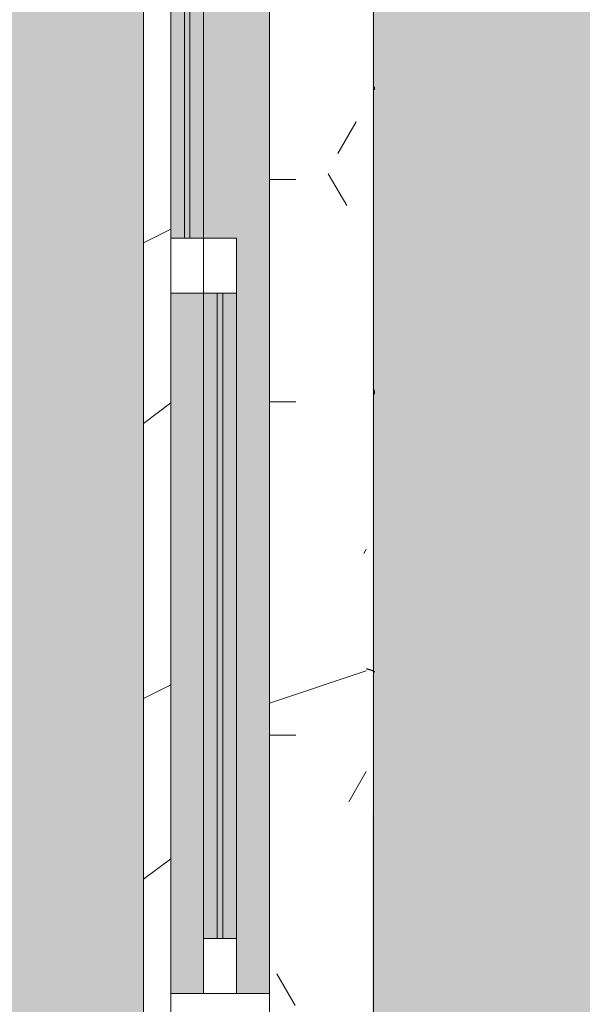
# Model space of a CAD drawing. Header units: millimetres. Extents: x 5980700 to 6194397, y -12939 to 2351883.
# Tile 205 of 587: x 6060451 to 6060965, y -4755 to -3855. Entities that reach past the tile are written whole.
import ezdxf

# ---------------------------------------------------------------- set-up
doc = ezdxf.new("R2010")
doc.units = ezdxf.units.MM
for name, color, linetype, lineweight in [('A-DOOR-FRAM', 31, 'Continuous', 18), ('A-DOOR-GLAZ', 31, 'Continuous', 9), ('A-FLOR-PATT', 8, 'Continuous', 18), ('A-GLAZ', 151, 'Continuous', 9), ('A-GLAZ-SILL', 1, 'Continuous', 9), ('A-WALL', 113, 'Continuous', 18), ('A-WALL-PATT', 111, 'Continuous', 25)]:
    doc.layers.add(name, color=color, linetype=linetype, lineweight=lineweight)
pattern_1 = [(135, (-3415.191, -20191.887), (-449.0128060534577, -449.0128060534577), []), (135, (-3415.191, -20033.137), (-898.0256121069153, 5.684341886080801e-14), []), (135, (-3415.191, -20350.637), (-898.0256121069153, 5.684341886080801e-14), [])]

# ---------------------------------------------------------------- blocks, each defined once
blk = doc.blocks.new('FX-HRT-JANELA_CORRER-4FLS - 270x190cm-4FLS-ALU-3_0cmFolha 5-V52-PLANTA DE CAIMENTO DE PISOS - TÉRREO')
at = {"layer": 'A-DOOR-FRAM', "lineweight": 5}
h = blk.add_hatch(color=251, dxfattribs=at)
h.paths.add_polyline_path([(1280.000000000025, -34.99999999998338), (690.0000000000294, -34.99999999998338), (690.0000000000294, -47.49999999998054), (1280.000000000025, -47.49999999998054)])
h.paths.add_polyline_path([(1280.000000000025, -17.49999999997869), (690.0000000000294, -17.49999999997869), (690.0000000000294, -29.99999999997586), (1280.000000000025, -29.99999999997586)])
h = blk.add_hatch(color=251, dxfattribs=at)
h.paths.add_polyline_path([(639.9999999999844, -77.49999999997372), (639.9999999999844, -64.99999999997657), (49.99999999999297, -64.99999999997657), (49.99999999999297, -77.49999999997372), (331.2793192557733, -77.49999999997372)])
h.paths.add_polyline_path([(639.9999999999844, -57.49999999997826), (639.9999999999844, -47.49999999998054), (49.99999999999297, -47.49999999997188), (49.99999999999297, -59.9999999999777), (639.9999999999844, -59.9999999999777)])
at = {"layer": 'A-DOOR-GLAZ', "lineweight": 5}
h = blk.add_hatch(dxfattribs=at)
h.set_pattern_fill('FP_74', color=256, style=0, pattern_type=2)
h.set_pattern_definition(pattern_1)
h.paths.add_polyline_path([(1329.999999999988, -17.49999999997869), (1280.000000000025, -17.49999999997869), (1280.000000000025, -47.49999999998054), (1329.999999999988, -47.49999999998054)])
h.paths.add_polyline_path([(690.0000000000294, -47.49999999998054), (690.0000000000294, -17.49999999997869), (639.9999999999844, -17.49999999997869), (639.9999999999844, -47.49999999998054)])
for points in [[(1280.000000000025, -29.99999999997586), (690.0000000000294, -29.99999999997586), (690.0000000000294, -34.99999999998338), (1280.000000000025, -34.99999999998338)], [(639.9999999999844, -64.99999999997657), (639.9999999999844, -59.9999999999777), (49.99999999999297, -59.9999999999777), (49.99999999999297, -64.99999999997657), (331.2793192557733, -64.99999999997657)]]:
    blk.add_hatch(color=255, dxfattribs=at).paths.add_polyline_path(points)
at = {"layer": 'A-GLAZ', "lineweight": 5}
h = blk.add_hatch(color=251, dxfattribs=at)
h.paths.add_polyline_path([(1329.999999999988, -17.49999999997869), (1329.999999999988, 12.50000000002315), (-1329.999999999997, 12.50000000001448), (-1329.999999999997, -17.49999999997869), (-639.9999999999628, -17.49999999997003), (-640.0000000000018, -47.49999999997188), (639.9999999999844, -47.49999999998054), (639.9999999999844, -17.49999999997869), (1286.991277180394, -17.49999999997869)])
h.paths.add_polyline_path([(1329.999999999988, -57.49999999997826), (1329.999999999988, -47.49999999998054), (690.0000000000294, -47.49999999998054), (689.9999999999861, -77.49999999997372), (1329.999999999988, -77.49999999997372)])
h.paths.add_polyline_path([(-689.9999999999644, -47.49999999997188), (-1329.999999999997, -47.49999999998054), (-1329.999999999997, -77.49999999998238), (-690.0000000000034, -77.49999999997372), (-690.0000000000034, -57.49999999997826)])
h = blk.add_hatch(dxfattribs=at)
h.set_pattern_fill('FP_74', color=256, style=0, pattern_type=2)
h.set_pattern_definition(pattern_1)
h.paths.add_polyline_path([(690.0000000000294, -47.49999999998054), (639.9999999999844, -47.49999999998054), (639.9999999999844, -77.49999999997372), (689.9999999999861, -77.49999999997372), (689.9999999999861, -57.49999999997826)])
h.paths.add_polyline_path([(49.99999999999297, -72.49999999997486), (49.99999999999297, -47.49999999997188), (-4.331468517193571e-12, -47.49999999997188), (-4.331468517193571e-12, -77.49999999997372), (12.49999999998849, -77.49999999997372), (12.49999999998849, -72.49999999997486), (37.49999999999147, -72.49999999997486), (37.49999999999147, -77.49999999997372), (49.99999999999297, -77.49999999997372)])
at = {"layer": 'A-DOOR-FRAM', "color": 250, "lineweight": 5}
for p, q in [((690.0000000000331, -17.50000000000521), (640.0000000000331, -17.50000000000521)), ((640.0000000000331, -17.50000000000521), (640.0000000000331, -47.50000000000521)), ((690.0000000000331, -47.50000000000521), (690.0000000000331, -17.50000000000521)), ((1280.000000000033, -17.50000000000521), (1280.000000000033, -47.50000000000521)), ((1330.000000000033, -17.50000000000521), (1280.000000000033, -17.50000000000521)), ((639.9999999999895, -77.49999999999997), (639.9999999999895, -47.49999999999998)), ((640.0000000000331, -47.50000000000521), (690.0000000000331, -47.50000000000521)), ((689.9999999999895, -47.49999999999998), (689.9999999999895, -77.49999999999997)), ((1280.000000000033, -47.50000000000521), (1330.000000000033, -47.50000000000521)), ((689.9999999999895, -77.49999999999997), (639.9999999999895, -77.49999999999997))]:
    blk.add_line(p, q, dxfattribs=at)
at = {"layer": 'A-DOOR-FRAM', "color": 90, "lineweight": 5}
for p, q in [((1280.000000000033, -17.50000000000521), (690.0000000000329, -17.50000000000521)), ((49.99999999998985, -47.49999999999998), (639.9999999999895, -47.49999999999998)), ((690.0000000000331, -47.50000000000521), (1280.000000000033, -47.50000000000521)), ((639.9999999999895, -77.49999999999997), (49.99999999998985, -77.49999999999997))]:
    blk.add_line(p, q, dxfattribs=at)
at = {"layer": 'A-DOOR-GLAZ', "color": 250, "lineweight": 5}
for p, q in [((1280.000000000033, -30.00000000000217), (690.0000000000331, -30.00000000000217)), ((690.0000000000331, -30.00000000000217), (690.0000000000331, -35.00000000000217)), ((690.0000000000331, -35.00000000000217), (1280.000000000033, -35.00000000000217)), ((1280.000000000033, -35.00000000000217), (1280.000000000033, -30.00000000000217)), ((49.99999999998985, -59.99999999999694), (639.9999999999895, -59.99999999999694)), ((639.9999999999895, -59.99999999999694), (639.9999999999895, -64.99999999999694)), ((639.9999999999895, -64.99999999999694), (49.99999999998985, -64.99999999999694))]:
    blk.add_line(p, q, dxfattribs=at)
at = {"layer": 'A-GLAZ', "color": 90, "lineweight": 5}
for p, q in [((1329.999999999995, 12.49999999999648), (-1330.000000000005, 12.49999999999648)), ((689.9999999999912, -77.5), (1329.999999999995, -77.5))]:
    blk.add_line(p, q, dxfattribs=at)
at = {"layer": 'A-GLAZ', "color": 130}
for p, q in [((1349.999999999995, 12.49999999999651), (1329.999999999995, 12.49999999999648)), ((1329.999999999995, 12.49999999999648), (1329.999999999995, -77.5)), ((1329.999999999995, -77.5), (1349.999999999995, -77.49999999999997))]:
    blk.add_line(p, q, dxfattribs=at)
blk = doc.blocks.new('FP_54-PLANTA DE CAIMENTO DE PISOS - TÉRREO')
at = {"layer": 'A-GLAZ-SILL', "lineweight": 5}
for p, q in [((501.7747015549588, 108.6583086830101), (501.5543460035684, 108.6627055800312)), ((501.995057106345, 108.6509823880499), (501.7747015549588, 108.6583086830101)), ((502.2154126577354, 108.6407294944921), (501.995057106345, 108.6509823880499)), ((502.4357682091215, 108.6275539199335), (502.2154126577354, 108.6407294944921)), ((502.6561237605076, 108.6114606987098), (502.4357682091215, 108.6275539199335)), ((502.8764793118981, 108.5924559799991), (502.6561237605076, 108.6114606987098)), ((503.0968348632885, 108.5705470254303), (502.8764793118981, 108.5924559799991)), ((503.317190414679, 108.5457422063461), (503.0968348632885, 108.5705470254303)), ((503.5375459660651, 108.5180510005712), (503.317190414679, 108.5457422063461)), ((503.7579015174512, 108.4874839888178), (503.5375459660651, 108.5180510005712)), ((503.9782570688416, 108.4540528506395), (503.7579015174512, 108.4874839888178)), ((504.1986126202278, 108.4177703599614), (503.9782570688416, 108.4540528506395)), ((504.4189681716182, 108.3786503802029), (504.1986126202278, 108.4177703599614)), ((778.3480543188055, 108.1065866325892), (778.5642605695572, 108.1603477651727)), ((778.5642605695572, 108.1603477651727), (778.7804668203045, 108.2114719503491)), ((778.7804668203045, 108.2114719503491), (778.9966730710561, 108.2599403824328)), ((778.9966730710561, 108.2599403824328), (779.2128793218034, 108.3057352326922)), ((779.2128793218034, 108.3057352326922), (779.4290855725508, 108.3488396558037)), ((779.4290855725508, 108.3488396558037), (779.6452918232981, 108.3892377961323)), ((779.6452918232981, 108.3892377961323), (779.8614980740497, 108.4269147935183)), ((779.8614980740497, 108.4269147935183), (780.077704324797, 108.4618567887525)), ((780.077704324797, 108.4618567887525), (780.2939105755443, 108.4940509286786)), ((780.2939105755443, 108.4940509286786), (780.510116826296, 108.5234853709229)), ((780.510116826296, 108.5234853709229), (780.7263230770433, 108.550149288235)), ((780.7263230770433, 108.550149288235), (780.9425293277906, 108.5740328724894)), ((780.9425293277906, 108.5740328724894), (781.1587355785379, 108.5951273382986)), ((781.1587355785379, 108.5951273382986), (781.3749418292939, 108.6134249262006)), ((781.3749418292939, 108.6134249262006), (781.5911480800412, 108.6289189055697)), ((781.5911480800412, 108.6289189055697), (781.8073543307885, 108.6416035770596)), ((781.8073543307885, 108.6416035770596), (782.0235605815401, 108.6514742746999)), ((782.0235605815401, 108.6514742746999), (782.2397668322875, 108.658527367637)), ((782.2397668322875, 108.658527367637), (782.4559730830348, 108.662760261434)), ((1035.78030495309, 107.9550431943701), (1035.897813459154, 108.1192448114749)), ((1035.897813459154, 108.1192448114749), (1036.015321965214, 108.2625400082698)), ((1036.015321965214, 108.2625400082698), (1036.132830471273, 108.3845084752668)), ((1036.132830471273, 108.3845084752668), (1036.250338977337, 108.4847924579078)), ((1036.250338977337, 108.4847924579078), (1036.367847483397, 108.5630978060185)), ((1036.367847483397, 108.5630978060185), (1036.485355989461, 108.6191948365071)), ((1036.485355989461, 108.6191948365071), (1036.602864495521, 108.6529190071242)), ((1033.312626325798, 100.9916647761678), (1033.430134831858, 101.4070459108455)), ((1033.430134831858, 101.4070459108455), (1033.547643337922, 101.8212086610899)), ((1033.547643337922, 101.8212086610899), (1033.665151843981, 102.2329382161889)), ((1033.665151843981, 102.2329382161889), (1033.782660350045, 102.6410269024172)), ((1033.782660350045, 102.6410269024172), (1033.900168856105, 103.0442777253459)), ((1033.900168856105, 103.0442777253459), (1034.017677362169, 103.4415078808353)), ((1034.017677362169, 103.4415078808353), (1034.135185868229, 103.8315522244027)), ((1034.135185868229, 103.8315522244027), (1034.252694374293, 104.2132666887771)), ((1034.252694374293, 104.2132666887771), (1034.370202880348, 104.5855316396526)), ((1034.370202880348, 104.5855316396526), (1034.487711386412, 104.9472551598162)), ((1034.487711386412, 104.9472551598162), (1034.605219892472, 105.2973762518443)), ((1034.605219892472, 105.2973762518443), (1034.722728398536, 105.6348679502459)), ((1034.722728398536, 105.6348679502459), (1034.840236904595, 105.9587403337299)), ((1034.840236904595, 105.9587403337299), (1034.957745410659, 106.2680434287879)), ((1034.957745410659, 106.2680434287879), (1035.075253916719, 106.5618699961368)), ((1035.075253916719, 106.5618699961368), (1035.192762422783, 106.83935819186)), ((1035.192762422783, 106.83935819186), (1035.310270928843, 107.0996940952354)), ((1035.310270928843, 107.0996940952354), (1035.427779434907, 107.3421140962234)), ((1035.427779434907, 107.3421140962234), (1035.545287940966, 107.5659071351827)), ((1035.545287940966, 107.5659071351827), (1035.66279644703, 107.770416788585)), ((1035.66279644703, 107.770416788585), (1035.78030495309, 107.9550431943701))]:
    blk.add_line(p, q, dxfattribs=at)
at = {"layer": 'A-GLAZ-SILL', "color": 90, "lineweight": 5}
blk.add_line((1374.999999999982, 107.4999999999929), (-1374.999999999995, 107.4999999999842), dxfattribs=at)
blk = doc.blocks.new('CC_PEITORIL - PEITORIL-V53-PLANTA DE CAIMENTO DE PISOS - TÉRREO')
at = {"layer": 'A-GLAZ-SILL', "lineweight": 5}
h = blk.add_hatch(dxfattribs=at)
h.set_pattern_fill('FP_75', color=256, style=0, pattern_type=2)
h.set_pattern_definition([(90, (-3415.191, -20191.887), (-101.6, 406.4), [33.528, -271.272, 33.528, -1896.872]), (90, (-3415.191, -20191.887), (-101.6, 406.4), [-338.328, -271.272, 33.528, -576.072, -1016]), (90, (-3415.191, -20191.887), (-101.6, 406.4), [-1219.2, 33.528, -271.272, 33.528, -677.672]), (90, (-3415.191, -20191.887), (-101.6, 406.4), [-1557.528, -169.672, 33.528, -474.472]), (210, (-3465.991, -20039.487), (-301.1527240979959, -291.1881810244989), [33.528, -271.272, 33.528, -1896.872]), (210, (-3465.991, -20039.487), (-301.1527240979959, -291.1881810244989), [-338.328, -271.272, 33.528, -576.072, -1016]), (210, (-3465.991, -20039.487), (-301.1527240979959, -291.1881810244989), [-1219.2, 33.528, -271.272, 33.528, -677.672]), (210, (-3465.991, -20039.487), (-301.1527240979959, -291.1881810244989), [-1557.528, -169.672, 33.528, -474.472]), (329.9999999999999, (-3669.191, -19988.687), (402.7527240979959, -115.211818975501), [33.528, -271.272, 33.528, -1896.872]), (329.9999999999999, (-3669.191, -19988.687), (402.7527240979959, -115.211818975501), [-338.328, -271.272, 33.528, -576.072, -1016]), (329.9999999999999, (-3669.191, -19988.687), (402.7527240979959, -115.211818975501), [-1219.2, 33.528, -271.272, 33.528, -677.672]), (329.9999999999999, (-3669.191, -19988.687), (402.7527240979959, -115.211818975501), [-1557.528, -169.672, 33.528, -474.472])])
h.paths.add_polyline_path([(1374.999999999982, 100.9916647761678), (-1374.999999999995, 100.9916647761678), (-1374.999999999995, 77.50000000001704), (-1349.999999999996, 77.50000000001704), (-1349.999999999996, 12.50000000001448), (1349.999999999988, 12.50000000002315), (1349.999999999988, 77.5000000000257), (1374.999999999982, 77.5000000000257)])
h = blk.add_hatch(dxfattribs=at)
h.set_pattern_fill('FP_76', color=256, style=0, pattern_type=2)
h.set_pattern_definition([(306.87, (-5002.691, -19556.887), (-3175.008507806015, 4762.494328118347), [793.75, -7143.75]), (296.565, (-4526.441, -18604.387), (1587.499067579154, -1587.501456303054), [1774.879, -1774.879]), (288.435, (-3732.691, -18604.387), (1587.50290376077, -3174.997452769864), [1004.024, -4016.092])])
h.paths.add_polyline_path([(1374.999999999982, 100.9916647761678), (-1374.999999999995, 100.9916647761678), (-1374.999999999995, 77.50000000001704), (-1349.999999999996, 77.50000000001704), (-1349.999999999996, 12.50000000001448), (1349.999999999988, 12.50000000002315), (1349.999999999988, 77.5000000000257), (1374.999999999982, 77.5000000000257)])
at = {"layer": 'A-GLAZ', "color": 90, "lineweight": 5}
blk.add_blockref('FP_54-PLANTA DE CAIMENTO DE PISOS - TÉRREO', (0, 0), dxfattribs=at)
blk = doc.blocks.new('BE-PMSa-MOD-ARQ-CONEXAODOFUTURO-EX-000-R_rvt-1-PLANTA DE CAIMENTO DE PISOS - TÉRREO')
at = {"layer": 'A-FLOR-PATT', "lineweight": 5}
h = blk.add_hatch(dxfattribs=at)
h.set_pattern_fill('FP_2', color=135, style=0, pattern_type=2)
h.set_pattern_definition([(0, (0, 0), (812.8, 203.2), [33.528, -576.072, 33.528, -576.072, -3251.2]), (0, (0, 0), (812.8, 203.2), [-1219.2, 33.528, -1185.672, 33.528, -576.072, -1422.4]), (0, (0, 0), (812.8, 203.2), [-3048, 33.528, -372.872, 33.528, -982.472]), (120, (304.8, 101.6), (-582.3763620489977, 602.3054481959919), [33.52799999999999, -576.0719999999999, 33.52799999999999, -576.0719999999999, -3251.199999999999]), (120, (304.8, 101.6), (-582.3763620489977, 602.3054481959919), [-1219.2, 33.52799999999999, -1185.672, 33.52799999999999, -576.0719999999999, -1422.4]), (120, (304.8, 101.6), (-582.3763620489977, 602.3054481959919), [-3048, 33.52799999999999, -372.8719999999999, 33.52799999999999, -982.4719999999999]), (240, (406.4, 508), (-230.4236379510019, -805.5054481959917), [33.528, -576.072, 33.528, -576.072, -3251.2]), (240, (406.4, 508), (-230.4236379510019, -805.5054481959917), [-1219.2, 33.528, -1185.672, 33.528, -576.072, -1422.4]), (240, (406.4, 508), (-230.4236379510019, -805.5054481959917), [-3048, 33.528, -372.872, 33.528, -982.472])])
h.paths.add_polyline_path([(13153.13200708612, -10125.84100563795), (14705.38782324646, -10125.84100563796), (14705.38782324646, -9779.8857164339), (14699.38782324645, -9779.8857164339), (14699.38782324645, -9763.237570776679), (14681.68558745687, -9763.757413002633), (14670.96395493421, -9768.482704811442), (14665.88782324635, -9780.73757077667), (14665.88782324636, -9856.278958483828), (14670.73620676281, -9865.0681674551), (14677.45883342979, -9868.493127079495), (14678.38782324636, -9869.242380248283), (14678.38782324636, -9881.040871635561), (14674.1436913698, -9882.10035906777), (14663.09686027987, -9878.012306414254), (14654.48340806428, -9869.156476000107), (14652.0250349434, -9859.981702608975), (14651.89263271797, -9855.73757077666), (14650.88782324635, -9855.73757077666), (14651.89263271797, -9780.73757077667), (14653.73085252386, -9770.127241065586), (14655.24199762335, -9764.487570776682), (14667.13782324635, -9752.591745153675), (14683.38782324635, -9748.23757077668), (14699.38782324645, -9748.23757077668), (14699.38782324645, -9731.589425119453), (14705.38782324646, -9731.589425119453), (14705.38782324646, -9705.737570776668), (14755.38782324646, -9705.737570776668), (14755.38782324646, -9754.737570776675), (14795.38782324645, -9754.737570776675), (14796.02424042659, -9756.737570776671), (14812.38782324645, -9756.737570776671), (14811.36426821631, -9815.737570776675), (14810.34779546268, -9815.737570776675), (14811.47778338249, -9818.171971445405), (14811.43015556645, -9819.291362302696), (14811.44856252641, -9820.918341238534), (14827.38782324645, -9827.197475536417), (14827.38782324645, -10125.84100563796), (21231.38515489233, -10125.84100563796), (21231.38515489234, 5919.158994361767), (12003.88515489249, 5918.472013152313), (12003.8851548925, 5447.158205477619), (12268.88333741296, 5447.158205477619), (12268.88333741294, 4674.158994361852), (15653.88333741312, 4674.158994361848), (15653.88333741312, 5447.158205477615), (15923.88333741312, 5447.15820547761), (15923.88333741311, 4674.158994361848), (19999.38682609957, 4674.158994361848), (19999.38682609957, 5447.158205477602), (20269.38682609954, 5447.158205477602), (20269.38682609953, 4280.731645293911), (20299.38682609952, 4280.731645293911), (20298.51487451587, 1530.731645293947), (20269.38682609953, 1530.731645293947), (20269.38682609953, 1143.558994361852), (20299.38682609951, 1143.558994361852), (20298.51487451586, -1606.441005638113), (20269.38682609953, -1606.441005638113), (20269.38682609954, -2040.191005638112), (20299.38682609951, -2040.191005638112), (20298.51487451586, -4790.191005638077), (20269.38682609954, -4790.191005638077), (20269.38682609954, -5273.941005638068), (20299.38682609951, -5273.941005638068), (20298.51487451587, -8023.941005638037), (20269.38682609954, -8023.941005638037), (20269.38682609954, -9308.841005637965), (19999.38682609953, -9308.841005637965), (19999.38682609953, -8513.841794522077), (19913.38333741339, -8513.841794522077), (19913.38333741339, -8347.825683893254), (19635.38599049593, -8347.825683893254), (19635.38599049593, -8377.825683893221), (16285.38599049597, -8376.953732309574), (16285.38599049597, -8347.825683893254), (15971.88333741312, -8347.825683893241), (15971.88333741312, -8513.84179452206), (15921.38515489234, -8513.84179452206), (15921.38515489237, -9312.594001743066), (15651.38515489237, -9312.594001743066), (15651.3851548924, -8513.84179452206), (15603.38515489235, -8513.841794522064), (15603.38515489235, -8377.825683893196), (12316.88333741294, -8377.82568389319), (12316.88333741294, -8513.841794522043), (12268.88333741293, -8513.841794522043), (12268.88333741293, -9312.59400174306), (11998.88333741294, -9312.59400174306), (11998.88333741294, -8513.841794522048), (11950.88333741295, -8513.841794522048), (11950.88333741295, -8347.825683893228), (11867.63333741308, -8347.825683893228), (11867.63333741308, -8377.82568389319), (8517.633337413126, -8376.953732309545), (8517.633337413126, -8347.825683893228), (8434.383337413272, -8347.825683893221), (8434.383337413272, -8468.841794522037), (8419.38333741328, -8468.841794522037), (8419.38333741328, -8498.841794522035), (8434.383337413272, -8498.841794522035), (8434.383337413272, -8513.841794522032), (8386.383337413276, -8513.841794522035), (8386.383337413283, -9312.594001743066), (8116.383337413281, -9312.594001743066), (8116.383337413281, -9125.841005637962), (2121.38333741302, -9125.841005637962), (2121.38333741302, -9312.594001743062), (1851.383337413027, -9312.594001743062), (1851.383337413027, -9125.841005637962), (-4143.616662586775, -9125.841005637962), (-4143.616662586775, -9312.594001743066), (-4413.616662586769, -9312.594001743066), (-4413.616662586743, -8513.841794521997), (-4461.61666258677, -8513.841794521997), (-4461.61666258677, -8498.841794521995), (-4446.616662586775, -8498.841794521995), (-4446.616662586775, -8468.841794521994), (-4461.61666258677, -8468.841794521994), (-4461.61666258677, -8347.825683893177), (-4547.366662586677, -8347.825683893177), (-4547.366662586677, -8377.825683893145), (-7897.36666258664, -8376.953732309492), (-7897.36666258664, -8347.825683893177), (-7983.116662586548, -8347.825683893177), (-7983.116662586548, -8513.841794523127), (-8031.114845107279, -8513.841794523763), (-8031.114845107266, -9308.841005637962), (-8301.114845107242, -9308.841005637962), (-8301.114845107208, -8513.84179452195), (-8349.116662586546, -8513.841794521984), (-8349.116662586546, -8347.825683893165), (-8354.864845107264, -8347.825683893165), (-8354.864845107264, -8377.825683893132), (-11704.86484510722, -8376.953732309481), (-11704.86484510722, -8347.825683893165), (-11710.61666258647, -8347.825683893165), (-11710.61666258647, -8513.841794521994), (-11758.61484510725, -8513.841794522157), (-11758.61484510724, -9308.841005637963), (-12028.61484510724, -9308.841005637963), (-12028.61484510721, -8513.841794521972), (-12076.61666258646, -8513.841794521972), (-12076.61666258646, -8347.825683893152), (-12498.61666258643, -8347.825683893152), (-12498.61666258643, -8377.82568389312), (-15848.61666258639, -8376.953732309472), (-15848.61666258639, -8347.825683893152), (-16270.61666258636, -8347.82568389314), (-16270.61666258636, -8513.841794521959), (-16356.6158860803, -8513.84179452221), (-16356.61588608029, -9308.841005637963), (-16626.61588608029, -9308.841005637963), (-16626.61588608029, -7987.079408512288), (-16656.61588608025, -7987.079408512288), (-16655.74393449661, -5237.079408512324), (-16626.61588608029, -5237.079408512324), (-16626.61588608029, -4803.341005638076), (-16656.61588608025, -4803.341005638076), (-16655.7439344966, -2053.341005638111), (-16626.61588608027, -2053.341005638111), (-16626.61588608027, -1620.841794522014), (-16656.61588608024, -1620.841794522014), (-16655.74393449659, 1129.158205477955), (-16626.61588608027, 1129.158205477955), (-16626.61588608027, 1534.158205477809), (-16656.61588608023, 1534.158205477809), (-16655.74393449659, 4284.158205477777), (-16626.61588608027, 4284.158205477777), (-16626.61588608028, 5479.158994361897), (-16356.61588608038, 5479.158994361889), (-16356.61588608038, 4674.158994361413), (-12028.61666258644, 4674.158994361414), (-12028.61666258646, 5447.158205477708), (-11733.61666258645, 5446.941285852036), (-11733.61666258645, 4674.158994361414), (-8301.114845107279, 4674.158994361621), (-8301.114845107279, 5447.158205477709), (-8031.114845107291, 5447.158205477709), (-8031.114845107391, 5919.158994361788), (-17588.61484510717, 5919.158994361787), (-17588.6148451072, -10125.84100563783), (8442.166919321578, -10125.84100563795)])
h.paths.add_polyline_path([(14664.88301377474, -9780.73757077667), (14665.63226694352, -9779.779781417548), (14664.44050548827, -9775.73581322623)])
h.paths.add_polyline_path([(-16089.6590788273, -8758.10531785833), (-16115.54098333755, -8754.697900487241), (-16139.6590788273, -8744.707858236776), (-16160.36975694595, -8728.815995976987), (-16176.26161920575, -8708.105317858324), (-16186.2516614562, -8683.987222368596), (-16189.6590788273, -8658.105317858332), (-16186.2516614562, -8632.223413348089), (-16176.26161920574, -8608.105317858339), (-16160.36975694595, -8587.39463973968), (-16139.6590788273, -8571.502777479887), (-16115.54098333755, -8561.512735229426), (-16089.6590788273, -8558.105317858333), (-16063.77717431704, -8561.512735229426), (-16039.65907882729, -8571.502777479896), (-16018.94840070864, -8587.394639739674), (-16003.05653844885, -8608.105317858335), (-15993.06649619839, -8632.22341334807), (-15989.6590788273, -8658.105317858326), (-15993.06649619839, -8683.987222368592), (-16003.05653844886, -8708.10531785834), (-16018.94840070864, -8728.815995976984), (-16039.65907882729, -8744.707858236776), (-16063.77717431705, -8754.697900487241)])
h.paths.add_polyline_path([(19732.71217533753, -8754.668450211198), (19706.83027082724, -8751.260990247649), (19682.71217533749, -8741.270823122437), (19660.00862136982, -8722.781563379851), (19646.10963495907, -8704.667825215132), (19636.11959270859, -8680.54942825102), (19632.71217533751, -8648.664394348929), (19632.71217533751, -8622.782813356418), (19636.11959270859, -8596.901232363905), (19646.10963495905, -8572.783438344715), (19662.00149721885, -8552.073019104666), (19682.71217533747, -8536.181355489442), (19706.83027082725, -8526.191438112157), (19732.7121753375, -8522.784063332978), (19758.59407984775, -8526.191438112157), (19782.71217533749, -8536.181355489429), (19803.42285345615, -8552.073019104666), (19819.31471571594, -8572.783438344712), (19829.30475796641, -8596.901232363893), (19832.7121753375, -8628.39034617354), (19832.7121753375, -8654.66720021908), (19827.88084468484, -8683.987101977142), (19816.67739151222, -8708.104895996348), (19803.42285345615, -8725.378762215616), (19782.71217533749, -8741.27082312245), (19758.59407984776, -8751.260990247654)])
h.paths.add_polyline_path([(15648.38515489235, -8468.841794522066), (15650.88333741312, -8468.841794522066), (15650.88333741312, -8347.825683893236), (15648.38515489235, -8347.825683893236), (15648.38515489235, -8375.919436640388)])
h.paths.add_polyline_path([(-15957.766248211, 4689.65210732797), (-15964.016248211, 4691.326789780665), (-15966.60508297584, 4693.313272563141), (-15969.84032103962, 4698.916869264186), (-15969.84032103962, 4705.387345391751), (-15966.60508297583, 4710.990942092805), (-15961.00148627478, 4714.226180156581), (-15954.53101014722, 4714.226180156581), (-15948.92741344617, 4710.990942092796), (-15945.69217538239, 4705.387345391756), (-15945.69217538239, 4698.916869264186), (-15948.92741344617, 4693.313272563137), (-15954.53101014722, 4690.078034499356)])
h.paths.add_polyline_path([(19572.98503538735, 4699.192323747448), (19566.73503538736, 4700.867006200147), (19564.14620062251, 4702.853488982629), (19560.91096255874, 4708.45708568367), (19560.91096255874, 4714.927561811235), (19564.14620062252, 4720.531158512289), (19569.74979732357, 4723.766396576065), (19576.22027345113, 4723.766396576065), (19581.82387015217, 4720.53115851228), (19585.05910821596, 4714.927561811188), (19585.05910821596, 4708.457085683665), (19581.82387015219, 4702.853488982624), (19576.22027345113, 4699.618250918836)])
h.paths.add_polyline_path([(19732.7121753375, 4730.240264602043), (19706.83027082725, 4733.647681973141), (19682.7121753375, 4743.637724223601), (19662.00149721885, 4759.529586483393), (19646.10963495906, 4780.240264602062), (19636.11959270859, 4804.358360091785), (19632.71217533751, 4830.240264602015), (19636.11959270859, 4856.122169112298), (19646.10963495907, 4880.240264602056), (19662.00149721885, 4900.950942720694), (19682.7121753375, 4916.84280498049), (19706.83027082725, 4926.832847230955), (19732.7121753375, 4930.240264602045), (19758.59407984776, 4926.832847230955), (19782.71217533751, 4916.842804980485), (19803.42285345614, 4900.950942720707), (19819.31471571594, 4880.240264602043), (19829.30475796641, 4856.122169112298), (19832.7121753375, 4830.24026460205), (19829.30475796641, 4804.358360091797), (19819.31471571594, 4780.240264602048), (19803.42285345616, 4759.529586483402), (19782.71217533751, 4743.63772422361), (19758.59407984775, 4733.647681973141)])
h.paths.add_polyline_path([(-16089.6590788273, 4736.408178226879), (-16115.54098333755, 4739.815595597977), (-16139.6590788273, 4749.805637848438), (-16160.36975694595, 4765.697500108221), (-16176.26161920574, 4786.408178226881), (-16186.2516614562, 4810.526273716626), (-16189.6590788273, 4836.408178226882), (-16186.2516614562, 4862.29008273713), (-16176.26161920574, 4886.408178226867), (-16160.36975694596, 4907.118856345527), (-16139.6590788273, 4923.010718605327), (-16115.54098333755, 4933.000760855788), (-16089.6590788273, 4936.408178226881), (-16063.77717431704, 4933.000760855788), (-16039.6590788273, 4923.010718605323), (-16018.94840070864, 4907.118856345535), (-16003.05653844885, 4886.408178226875), (-15993.06649619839, 4862.29008273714), (-15989.6590788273, 4836.408178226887), (-15993.06649619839, 4810.526273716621), (-16003.05653844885, 4786.408178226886), (-16018.94840070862, 4765.697500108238), (-16039.6590788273, 4749.805637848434), (-16063.77717431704, 4739.815595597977)])
h = blk.add_hatch(dxfattribs=at)
h.set_pattern_fill('FP_109', color=133, style=0, pattern_type=2)
h.set_pattern_definition([(49.99999999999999, (0, 0), (182.184668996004, -15.93908553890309), [19.05, -209.55]), (355, (0, 0), (-35.24242749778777, 191.0566080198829), [15.24, -167.64]), (100.451, (15.182, -1.328), (146.9425016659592, 175.1166878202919), [16.19, -178.09]), (46.184, (0, 50.8), (271.0788941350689, -42.04327417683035), [28.575, -314.325]), (96.636, (22.59, 47.297), (237.4025071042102, 247.4272132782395), [24.285, -267.135]), (351.184, (0, 50.8), (237.404605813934, 247.4251178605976), [22.86, -251.46]), (21, (25.4, 38.1), (151.6148798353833, -102.2655185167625), [19.05, -209.55]), (326, (25.4, 38.1), (61.80235996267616, 184.1877424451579), [15.24, -167.64]), (71.45100000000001, (38.035, 29.578), (213.4170626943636, 81.92136778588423), [16.19, -178.09]), (37.50000000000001, (0, 0), (3.08832282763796, 84.55507579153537), [8.382, -157.226, 8.382, -161.798, -168.275]), (37.50000000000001, (0, 0), (3.08832282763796, 84.55507579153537), [-335.788, 8.382, -159.893]), (7.499999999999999, (0, 0), (66.81943811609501, 100.1807470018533), [8.382, -88.646, 8.382, -153.416, -64.135]), (7.499999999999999, (0, 0), (66.81943811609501, 100.1807470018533), [-258.826, 8.382, -55.753]), (327.5, (-56.642, 0), (135.5904877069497, -5.7289126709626), [8.382, -55.118, 8.382, -189.738, -262.89]), (327.5, (-56.642, 0), (135.5904877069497, -5.7289126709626), [-261.62, 8.382, -254.508]), (317.5, (-82.042, 0), (148.1288864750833, 25.42676126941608), [8.382, -74.168, 8.382, -123.19, -186.69]), (317.5, (-82.042, 0), (148.1288864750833, 25.42676126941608), [-214.122, 8.382, -178.308])])
h.paths.add_polyline_path([(-4441.627696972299, -8177.825683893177), (-4441.627696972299, -8167.82568389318), (-4451.627696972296, -8167.82568389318), (-4451.627696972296, -8177.825683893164)])
h.paths.add_polyline_path([(20075.50989163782, -8167.825683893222), (20089.3868260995, -8167.825683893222), (20089.38682609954, -5194.841794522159), (19913.38333741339, -5194.841794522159), (19913.38333741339, -4838.84179452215), (20089.38682609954, -4838.841794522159), (20089.38682609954, -2003.841794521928), (19923.3833374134, -2003.841794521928), (19923.38333741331, -1915.841005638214), (15956.88333741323, -1915.841005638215), (15956.88333741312, -2008.841794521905), (15620.88333741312, -2008.841794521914), (15620.88333741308, -1915.841005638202), (12301.88333741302, -1915.841005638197), (12301.88333741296, -2008.841794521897), (11965.88333741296, -2008.84179452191), (11965.88333741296, -1915.841005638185), (9479.379702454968, -1915.841005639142), (9479.379702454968, -1900.841005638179), (8579.379702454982, -1900.841005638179), (8579.379702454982, -2050.841005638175), (11830.88333741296, -2050.841005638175), (11830.88333741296, -2143.841794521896), (12436.88333741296, -2143.841794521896), (12436.88333741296, -2050.84100563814), (15485.88333741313, -2050.841005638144), (15485.88333741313, -2143.841794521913), (16091.88333741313, -2143.841794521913), (16091.88333741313, -2050.841005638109), (19788.3833374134, -2050.841005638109), (19788.3833374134, -2138.841794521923), (19964.38682609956, -2138.841794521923), (19964.38682609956, -4713.841794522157), (19788.3833374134, -4713.841794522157), (19788.3833374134, -5319.841794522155), (19964.38682609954, -5319.841794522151), (19964.38682609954, -8042.825683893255), (8511.785154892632, -8042.825683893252), (8511.785154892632, -4063.84179452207), (8559.379702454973, -4063.841794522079), (8559.379702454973, -3457.84179452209), (8511.785154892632, -3457.84179452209), (8511.785154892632, -2770.84100563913), (8500.374635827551, -2770.84100563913), (8500.374635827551, -2640.841005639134), (8511.785154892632, -2640.841005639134), (8511.785154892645, -2138.841794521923), (8549.379702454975, -2138.826511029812), (8549.379702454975, -1900.841005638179), (8539.379702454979, -1900.841005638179), (8539.379702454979, -1915.841005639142), (8424.379702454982, -1915.841005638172), (8424.379702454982, -2003.841794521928), (8386.785154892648, -2003.841794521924), (8386.785154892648, -3582.841794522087), (8434.379702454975, -3582.841794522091), (8434.379702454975, -3938.841794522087), (8386.78515489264, -3938.841794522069), (8386.78515489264, -8167.825683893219), (19983.39944753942, -8167.825683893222)])
h.paths.add_polyline_path([(-4451.627696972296, -8167.82568389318), (-4451.627696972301, -1915.841005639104), (-4556.62769697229, -1915.841005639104), (-4556.62769697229, -1900.841005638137), (-4566.627696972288, -1900.841005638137), (-4566.627696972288, -2740.841005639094), (-4556.627696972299, -2740.841005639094), (-4556.627696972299, -2751.841005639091), (-4536.622630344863, -2751.841005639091), (-4536.622630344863, -2640.841005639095), (-4517.622630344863, -2640.841005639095), (-4517.622630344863, -2770.841005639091), (-4556.627696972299, -2770.841005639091), (-4556.627696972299, -2780.841005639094), (-4566.627696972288, -2780.841005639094), (-4566.627696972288, -2820.841005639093), (-4576.627696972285, -2820.841005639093), (-4576.627696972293, -8042.825683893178), (-16321.61588607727, -8042.825683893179), (-16321.61588608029, -5319.841794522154), (-16145.61666258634, -5319.841794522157), (-16145.61666258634, -4713.841794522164), (-16321.61588608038, -4713.841794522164), (-16321.61588608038, -2138.841794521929), (-16145.61666258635, -2138.841794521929), (-16145.61666258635, -2050.841005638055), (-12201.61666258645, -2050.841005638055), (-12201.61666258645, -2138.841794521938), (-11585.61666258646, -2138.841794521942), (-11585.61666258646, -2050.841005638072), (-8474.116662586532, -2050.841005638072), (-8474.116662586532, -2138.841794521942), (-7858.116662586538, -2138.841794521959), (-7858.116662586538, -2050.841005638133), (-4596.627696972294, -2049.966749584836), (-4596.627696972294, -1900.841005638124), (-5496.627696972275, -1900.841005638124), (-5496.627696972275, -1915.841005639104), (-7993.116662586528, -1915.841005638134), (-7993.116662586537, -2003.841794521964), (-8339.116662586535, -2003.841794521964), (-8339.116662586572, -1915.841005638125), (-11720.6166625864, -1915.841005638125), (-11720.61666258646, -2003.841794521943), (-12066.61666258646, -2003.841794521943), (-12066.61666258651, -1915.841005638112), (-16280.61666258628, -1915.841005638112), (-16280.61666258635, -2003.84179452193), (-16446.61588608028, -2003.84179452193), (-16446.61588608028, -4838.841794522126), (-16270.61666258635, -4838.841794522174), (-16270.61666258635, -5194.841794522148), (-16446.61588608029, -5194.841794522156), (-16446.61588608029, -8167.825683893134), (-4512.987072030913, -8167.825683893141)])
h.paths.add_polyline_path([(-6183.614845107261, -327.1176804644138), (-6183.612822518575, -327.1195872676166), (-6151.433903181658, -327.1195872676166)])
h.paths.add_polyline_path([(-6183.614845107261, -1157.117680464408), (-6183.612822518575, -1157.119587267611), (-6174.673446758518, -1157.119587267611)])
h.paths.add_polyline_path([(9914.343509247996, -1770.841005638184), (10006.38515489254, -1770.841005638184), (10006.38515489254, -14.61798700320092), (9529.379702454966, -14.61798700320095), (9529.379702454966, -29.61798700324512), (9479.379702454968, -29.61798700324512), (9479.379702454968, -14.61798700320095), (8539.379702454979, -14.617987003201), (8539.379702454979, -29.61798700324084), (8489.37970245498, -28.80444696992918), (8489.37970245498, -14.617987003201), (-2271.114845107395, -14.6179870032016), (-2271.114845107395, -29.61036006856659), (-2321.114845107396, -29.61036006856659), (-2321.114845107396, -14.6179870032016), (-3061.11484510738, -14.61798700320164), (-3061.11484510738, -29.6103600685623), (-3111.114845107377, -29.61036006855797), (-3111.114845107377, -14.61798700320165), (-3280.616662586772, -14.61798700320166), (-3280.616662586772, -29.61036006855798), (-3330.616662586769, -29.61036006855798), (-3330.616662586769, -14.61798700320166), (-4070.616662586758, -14.6179870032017), (-4070.616662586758, -29.61036006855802), (-4120.616662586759, -29.61036006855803), (-4120.616662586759, -14.6179870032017), (-4506.627696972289, -14.61798700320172), (-4506.627696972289, -29.61036006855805), (-4556.62769697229, -29.61036006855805), (-4556.62769697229, -14.61798700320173), (-5496.627696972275, -14.61798700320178), (-5496.627696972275, -29.61036006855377), (-5546.627696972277, -29.61036006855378), (-5546.627696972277, -14.61798700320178), (-6183.614845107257, -14.61798700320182), (-6183.614845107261, -1770.841005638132), (-5546.627696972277, -1770.841005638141), (-5546.627696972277, -1755.841005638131), (-5496.627696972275, -1755.841005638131), (-5496.627696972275, -1770.841005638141), (-4556.62769697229, -1770.841005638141), (-4556.62769697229, -1755.841005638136), (-4506.627696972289, -1755.841005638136), (-4506.627696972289, -1770.841005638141), (-4436.616662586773, -1770.841005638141), (-4436.616662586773, -1682.841794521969), (-4120.616662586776, -1682.841794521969), (-4120.616662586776, -1770.841005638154), (-1313.614873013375, -1770.841005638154), (-1313.614873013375, -1755.841005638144), (-1243.614873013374, -1755.841005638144), (-1243.614873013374, -1770.841005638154), (-403.6148730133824, -1770.841005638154), (-403.6148730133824, -1755.841005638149), (-333.6148730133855, -1755.841005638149), (-333.6148730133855, -1770.841005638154), (748.3833374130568, -1770.841005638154), (748.3833374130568, -1755.841005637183), (818.3833374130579, -1755.841005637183), (818.3833374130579, -1770.841005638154), (1678.38333741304, -1770.841005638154), (1678.38333741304, -1620.841005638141), (-3970.61666258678, -1620.841005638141), (-3970.61666258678, -1532.841794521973), (-4586.616662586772, -1532.841794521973), (-4586.616662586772, -1620.841005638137), (-6033.61484510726, -1620.841005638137), (-6033.61484510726, -164.6179870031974), (9856.385154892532, -164.6179870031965), (9856.385154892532, -1620.841005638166), (8559.379702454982, -1620.841005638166), (8559.379702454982, -1532.841794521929), (7943.379702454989, -1532.841794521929), (7943.379702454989, -1620.841005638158), (2294.383337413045, -1620.970226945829), (2294.383337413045, -1770.841005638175), (3154.383337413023, -1770.841005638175), (3154.383337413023, -1755.841005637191), (3224.383337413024, -1755.841005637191), (3224.383337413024, -1770.841005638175), (4236.385126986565, -1770.841005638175), (4236.385126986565, -1755.841005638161), (4306.385126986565, -1755.841005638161), (4306.385126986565, -1770.841005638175), (5146.385126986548, -1770.841005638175), (5146.385126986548, -1755.841005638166), (5216.38512698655, -1755.841005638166), (5216.38512698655, -1770.841005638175), (8093.379702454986, -1770.841005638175), (8093.379702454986, -1682.841794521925), (8409.379702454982, -1682.841794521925), (8409.379702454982, -1770.841005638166), (8489.37970245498, -1770.841005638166), (8489.37970245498, -1755.841005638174), (8539.379702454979, -1755.841005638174), (8539.379702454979, -1770.841005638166), (9479.379702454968, -1770.841005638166), (9479.379702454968, -1755.841005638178), (9529.379702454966, -1755.841005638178), (9529.379702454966, -1770.841005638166), (9856.385154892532, -1770.841005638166)])
h.paths.add_polyline_path([(2264.383337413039, -1770.841005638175), (2264.383337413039, -1527.841794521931), (1708.383337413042, -1527.841794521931), (1708.383337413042, -1770.841005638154), (1718.38333741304, -1770.841005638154), (1718.38333741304, -1755.841005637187), (1788.383337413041, -1755.841005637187), (1788.383337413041, -1770.841005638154), (1833.383337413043, -1770.841005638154), (1833.383337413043, -1677.841794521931), (2139.383337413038, -1677.841794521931), (2139.383337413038, -1770.841005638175), (2184.38333741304, -1770.841005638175), (2184.38333741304, -1755.841005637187), (2254.383337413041, -1755.841005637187), (2254.383337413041, -1770.841005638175), (2259.025241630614, -1770.841005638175)])
h.paths.add_polyline_path([(16686.35582290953, -1755.841005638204), (19923.38333741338, -1755.841005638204), (19923.3833374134, -1667.841794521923), (20089.38682609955, -1667.841794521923), (20089.38682609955, 1166.15820547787), (19913.38333741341, 1166.158205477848), (19913.38333741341, 1522.158205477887), (20089.38682609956, 1522.158205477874), (20089.38682609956, 4296.158205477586), (19913.3833374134, 4296.158205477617), (19913.38333741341, 4461.658994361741), (15971.88333741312, 4461.658994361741), (15971.88333741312, 4296.158205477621), (15605.88333741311, 4296.158205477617), (15605.88333741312, 4461.658994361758), (12316.88333741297, 4461.658994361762), (12316.88333741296, 4296.158205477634), (11950.88333741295, 4296.158205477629), (11950.88333741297, 4461.658994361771), (8424.379702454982, 4461.658994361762), (8424.379702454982, 140.3820129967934), (8489.37970245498, 140.3820129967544), (8489.37970245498, 130.3820129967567), (8539.379702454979, 130.382012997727), (8539.379702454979, 115.3820129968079), (8549.379702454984, 115.3820129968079), (8549.379702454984, 955.3820129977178), (8539.379702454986, 955.3820129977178), (8539.379702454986, 966.3820129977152), (8519.374635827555, 966.382012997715), (8519.374635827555, 855.3820129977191), (8500.374635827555, 855.3820129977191), (8500.374635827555, 985.382012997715), (8539.379702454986, 985.3820129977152), (8539.379702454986, 995.3820129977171), (8549.379702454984, 995.3820129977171), (8549.379702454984, 4336.658994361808), (11825.88333741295, 4336.658994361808), (11825.88333741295, 4171.158205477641), (12441.88333741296, 4171.158205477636), (12441.88333741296, 4336.658994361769), (15480.88333741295, 4336.658994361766), (15480.88333741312, 4171.158205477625), (16096.88333741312, 4171.15820547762), (16097.48518693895, 4336.658994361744), (19788.3833374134, 4336.658994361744), (19788.38333741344, 4171.158205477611), (19964.38682609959, 4171.158205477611), (19964.38682609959, 1647.158205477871), (19788.38333741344, 1647.158205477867), (19788.38333741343, 1041.158205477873), (19964.38682609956, 1041.158205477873), (19964.38682609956, -1532.841794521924), (19788.38333741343, -1532.841794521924), (19788.38333741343, -1620.841005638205), (16091.88333741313, -1620.841005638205), (16091.88333741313, -1527.84179452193), (15485.88333741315, -1527.841794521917), (15485.88333741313, -1620.841005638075), (12436.88333741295, -1620.841005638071), (12436.88333741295, -1527.841794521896), (11830.88333741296, -1527.841794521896), (11830.88333741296, -1620.841005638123), (10286.38515489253, -1620.841005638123), (10286.38515489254, 265.3820129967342), (8579.379702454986, 265.3820129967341), (8579.379702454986, 115.3820129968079), (9479.379702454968, 115.3820129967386), (9479.379702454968, 130.3820129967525), (9509.37970245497, 130.3820129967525), (9509.37970245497, 140.3820129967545), (10161.38515489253, 140.3820129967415), (10161.38515489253, -1755.841005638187), (11965.88333741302, -1755.841005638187), (11965.88333741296, -1662.841794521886), (12301.88333741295, -1662.84179452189), (12301.88333741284, -1755.841005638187), (15620.88333741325, -1755.841005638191), (15620.88333741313, -1662.841794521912), (15956.88333741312, -1662.841794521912), (15956.88333741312, -1755.841005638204), (16417.78746090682, -1755.841005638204)])
h.paths.add_polyline_path([(-6868.469615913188, -1755.841005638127), (-6338.614845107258, -1755.841005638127), (-6338.614845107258, 140.3896399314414), (-5546.627696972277, 140.3896399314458), (-5546.627696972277, 130.3896399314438), (-5496.627696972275, 130.389639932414), (-5496.627696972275, 115.3896399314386), (-4596.627696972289, 115.3896399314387), (-4596.627696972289, 265.3896399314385), (-6463.614845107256, 265.3896399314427), (-6463.614845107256, -1620.841005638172), (-7858.116662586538, -1620.841005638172), (-7858.116662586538, -1532.841794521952), (-8474.116662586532, -1532.841794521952), (-8474.116662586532, -1620.84100563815), (-11585.61666258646, -1620.84100563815), (-11585.61666258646, -1532.841794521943), (-12201.61666258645, -1532.841794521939), (-12201.61666258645, -1620.841005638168), (-16145.61666258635, -1620.841005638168), (-16145.61666258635, -1532.841794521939), (-16321.61588608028, -1532.841794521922), (-16321.61588608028, 1041.158205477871), (-16145.61666258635, 1041.158205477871), (-16145.61666258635, 1647.158205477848), (-16321.6158860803, 1647.158205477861), (-16321.6158860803, 4171.158205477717), (-16145.61666258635, 4171.158205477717), (-16145.61666258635, 4337.158913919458), (-12201.61666258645, 4337.158913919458), (-12201.61666258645, 4171.158205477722), (-11585.61666258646, 4171.158205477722), (-11585.61666258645, 4337.158913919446), (-8474.116662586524, 4337.158913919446), (-8474.116662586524, 4171.158205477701), (-7858.116662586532, 4171.158205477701), (-7858.116662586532, 4337.158913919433), (-4576.627696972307, 4337.158913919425), (-4576.627696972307, 1035.389639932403), (-4566.627696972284, 1035.389639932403), (-4566.627696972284, 995.3896399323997), (-4556.62769697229, 995.3896399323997), (-4556.62769697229, 985.3896399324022), (-4517.622630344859, 985.3896399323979), (-4517.622630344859, 855.389639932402), (-4536.622630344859, 855.389639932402), (-4536.622630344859, 966.3896399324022), (-4556.62769697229, 966.3896399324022), (-4556.62769697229, 955.3896399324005), (-4566.627696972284, 955.3896399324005), (-4566.627696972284, 115.3896399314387), (-4556.62769697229, 115.3896399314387), (-4556.62769697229, 130.3896399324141), (-4506.627696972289, 130.3896399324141), (-4506.627696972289, 140.3896399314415), (-4451.627696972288, 140.3896399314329), (-4451.711295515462, 4461.658994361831), (-7983.116662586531, 4461.65899436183), (-7983.116662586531, 4296.158205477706), (-8349.116662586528, 4296.158205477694), (-8349.200261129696, 4461.658994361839), (-11710.61666258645, 4461.658994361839), (-11710.61666258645, 4296.158205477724), (-12076.61666258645, 4296.158205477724), (-12076.7002611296, 4461.658994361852), (-16280.61666258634, 4461.658994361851), (-16280.61666258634, 4306.158205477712), (-16446.61588608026, 4306.158205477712), (-16446.61588608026, 1512.158205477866), (-16280.61666258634, 1512.158205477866), (-16280.61666258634, 1497.158205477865), (-16270.61666258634, 1497.158205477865), (-16270.61666258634, 1166.158205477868), (-16446.61588608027, 1166.158205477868), (-16446.61588608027, -1667.841794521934), (-16280.61666258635, -1667.841794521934), (-16280.61666258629, -1755.841005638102), (-12066.61666258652, -1755.841005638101), (-12066.61666258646, -1667.841794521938), (-11720.61666258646, -1667.841794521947), (-11720.61666258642, -1755.841005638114), (-8339.116662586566, -1755.841005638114), (-8339.116662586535, -1667.841794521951), (-7993.116662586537, -1667.841794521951), (-7993.116662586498, -1755.841005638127), (-7457.340251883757, -1755.841005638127)])
h.paths.add_polyline_path([(10006.38316409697, -1157.11958726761), (10006.38515489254, -1157.117680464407), (9997.443780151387, -1157.11958726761)])
h.paths.add_polyline_path([(10006.38316409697, -327.1195872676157), (10006.38515489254, -327.1176804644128), (9997.443780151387, -327.1195872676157)])
h.paths.add_polyline_path([(7264.425647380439, 115.3820129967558), (7919.878136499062, 115.3820129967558), (7919.878136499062, 265.3820129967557), (6363.379702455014, 265.3820129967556), (6363.379702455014, 115.3820129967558)])
h.paths.add_polyline_path([(6323.379702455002, 115.3820129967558), (6333.379702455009, 115.3820129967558), (6333.379702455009, 265.3820129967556), (2116.385126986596, 265.3820129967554), (2116.385126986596, 1037.158205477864), (2296.38333741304, 1037.158205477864), (2296.38333741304, 1651.158205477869), (2116.385126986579, 1651.158205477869), (2116.385126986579, 2814.158994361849), (1966.385126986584, 2814.158994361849), (1966.385126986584, 2804.158994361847), (1981.385126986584, 2804.158994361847), (1981.385126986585, 1516.158205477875), (2161.383337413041, 1516.158205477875), (2161.383337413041, 1172.158205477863), (1981.385126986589, 1172.158205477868), (1981.385126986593, 130.382012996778), (6323.379702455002, 130.3820129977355)])
h.paths.add_polyline_path([(7949.878136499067, 115.3820129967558), (7963.379702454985, 115.3820129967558), (7963.379702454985, 130.3820129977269), (8078.379702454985, 130.3820129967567), (8078.379702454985, 296.3913006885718), (8254.379702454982, 296.4037829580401), (8254.379702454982, 1172.158205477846), (8076.38333741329, 1172.158205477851), (8076.38333741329, 1516.158205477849), (8254.379702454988, 1516.158205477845), (8254.379702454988, 4306.158205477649), (8078.383337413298, 4306.158205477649), (8078.383337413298, 4471.658994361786), (7658.883337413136, 4471.658994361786), (7658.883337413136, 4476.658994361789), (7618.883337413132, 4476.658994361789), (7618.883337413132, 4486.658994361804), (2618.883337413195, 4486.658994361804), (2618.883337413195, 4476.658994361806), (2578.8833374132, 4476.658994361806), (2578.8833374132, 4471.658994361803), (2159.383337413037, 4471.658994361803), (2159.383337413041, 4306.158205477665), (1981.385126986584, 4306.158205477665), (1981.385126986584, 3744.158994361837), (1966.385126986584, 3744.158994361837), (1966.385126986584, 2844.158994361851), (2116.385126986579, 2844.158994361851), (2116.385126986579, 4171.158205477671), (2294.38333741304, 4171.158205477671), (2294.38333741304, 4336.658994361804), (7943.383337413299, 4336.658994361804), (7943.383337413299, 4171.158205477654), (8119.379702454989, 4171.158205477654), (8119.379702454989, 1651.158205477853), (7941.383337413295, 1651.158205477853), (7941.383337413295, 1037.158205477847), (8119.379702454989, 1037.158205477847), (8119.379702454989, 431.3942088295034), (7949.878136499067, 431.3817265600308), (7949.878136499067, 130.3820129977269)])
h.paths.add_polyline_path([(1686.385126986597, 115.3820129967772), (1836.385126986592, 115.3820129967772), (1836.385126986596, 2754.15899436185), (1821.385126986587, 2754.15899436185), (1821.385126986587, 2804.158994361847), (1836.385126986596, 2804.158994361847), (1836.385126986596, 3744.158994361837), (1821.385126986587, 3744.158994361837), (1821.385126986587, 3794.158994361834), (1836.385126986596, 3794.158994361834), (1836.385126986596, 3907.158994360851), (1774.885126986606, 3907.158994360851), (1774.885126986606, 3919.658994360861), (1049.885126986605, 3919.658994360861), (1049.885126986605, 3954.658994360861), (1769.885126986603, 3954.658994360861), (1769.885126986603, 3961.658994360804), (386.3851269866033, 3961.658994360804), (386.3851269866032, 4486.658994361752), (-333.6148451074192, 4486.658994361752), (-333.6148451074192, 4407.158913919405), (-318.6148451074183, 4407.158913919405), (-318.6148451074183, 4357.158913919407), (-333.6148451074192, 4357.158913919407), (-333.6148451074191, 3617.158913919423), (-318.6148451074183, 3617.158913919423), (-318.6148451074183, 3567.158913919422), (-333.6148451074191, 3567.158913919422), (-333.6148451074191, 3238.903506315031), (-183.6148451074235, 3238.903506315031), (-183.6148451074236, 4337.158913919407), (236.3851269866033, 4337.158913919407), (236.3851269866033, 3811.658994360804), (1686.385126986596, 3811.658994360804), (1686.385126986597, 265.3820129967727), (444.3857207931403, 265.3820129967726), (444.3857207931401, 2287.15820547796), (81.29247742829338, 2287.15820547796), (81.2924774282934, 2137.15820547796), (294.3857207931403, 2137.15820547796), (294.3857207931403, 1698.268829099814), (304.3857207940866, 1698.268829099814), (304.3857207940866, 1648.268829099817), (294.3857207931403, 1648.268829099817), (295.5425980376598, 308.2688290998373), (304.385720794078, 308.2688290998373), (304.385720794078, 258.2688290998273), (294.3857207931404, 258.2688290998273), (294.3857207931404, 115.3820129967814), (1680.297920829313, 115.3820129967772)])
h.paths.add_polyline_path([(-2016.707522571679, 1971.140541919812), (-1743.707740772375, 1971.14801826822), (-1743.707740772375, 2121.140541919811), (-1993.707304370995, 2121.140541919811), (-1993.707304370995, 1971.148018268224), (-2018.707522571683, 1971.148018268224), (-2018.707522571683, 2121.140541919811), (-2422.616662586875, 2121.140541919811), (-2422.616662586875, 2245.558205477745), (-3006.114845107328, 2245.558205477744), (-3006.114845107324, 3007.158913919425), (-2018.707522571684, 3007.158913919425), (-2018.707522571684, 3238.903506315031), (-3156.114845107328, 3238.903506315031), (-3156.114845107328, 1971.140541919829), (-2784.616662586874, 1971.14054191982), (-2784.616662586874, 2095.558205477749), (-2572.616662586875, 2095.558205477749), (-2572.616662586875, 1971.140541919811), (-2018.707522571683, 1971.140541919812)])
h.paths.add_polyline_path([(-1993.707304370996, 3007.158913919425), (-1743.707740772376, 3007.158913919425), (-1743.707740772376, 3238.903506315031), (-1993.707304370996, 3238.903506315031), (-1993.707304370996, 3094.949362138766)])
h.paths.add_polyline_path([(1801.885126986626, 3919.658994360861), (1836.385126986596, 3919.658994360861), (1836.385126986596, 3961.658994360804), (1801.885126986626, 3961.658994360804), (1801.885126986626, 3927.158994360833)])
at = {"layer": 'A-WALL-PATT', "lineweight": 5}
h = blk.add_hatch(dxfattribs=at)
h.set_pattern_fill('FP_129', color=71, style=0, pattern_type=2)
h.set_pattern_definition([(216.87, (166.6, 416.5), (1249.498511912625, 833.0022321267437), [208.25, -1874.25]), (206.565, (416.5, 291.55), (-416.4997849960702, -416.4999353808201), [465.661, -465.661]), (198.435, (416.5, 83.3), (-832.9995359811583, -416.5008561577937), [263.4179999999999, -1053.671])])
h.paths.add_polyline_path([(20114.38682609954, -4863.841794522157), (20114.38682609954, -1988.841794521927), (20089.38682609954, -1988.841794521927), (20089.38682609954, -4838.841794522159)])
at = {"layer": 'A-WALL', "color": 90, "lineweight": 5}
blk.add_line((20089.3868260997, -1988.841794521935), (20089.3868260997, -4838.841794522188), dxfattribs=at)
at = {"layer": 'A-GLAZ', "color": 250, "lineweight": 5, "rotation": 269.9999999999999}
for name in ['CC_PEITORIL - PEITORIL-V53-PLANTA DE CAIMENTO DE PISOS - TÉRREO', 'FX-HRT-JANELA_CORRER-4FLS - 270x190cm-4FLS-ALU-3_0cmFolha 5-V52-PLANTA DE CAIMENTO DE PISOS - TÉRREO']:
    blk.add_blockref(name, (20191.8868260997, -3415.191005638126), dxfattribs=at)

msp = doc.modelspace()

# ---------------------------------------------------------------- block references
at = {"lineweight": 5}
msp.add_blockref('BE-PMSa-MOD-ARQ-CONEXAODOFUTURO-EX-000-R_rvt-1-PLANTA DE CAIMENTO DE PISOS - TÉRREO', (6040474.816446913, 0), dxfattribs=at)

doc.saveas('drawing.dxf')
